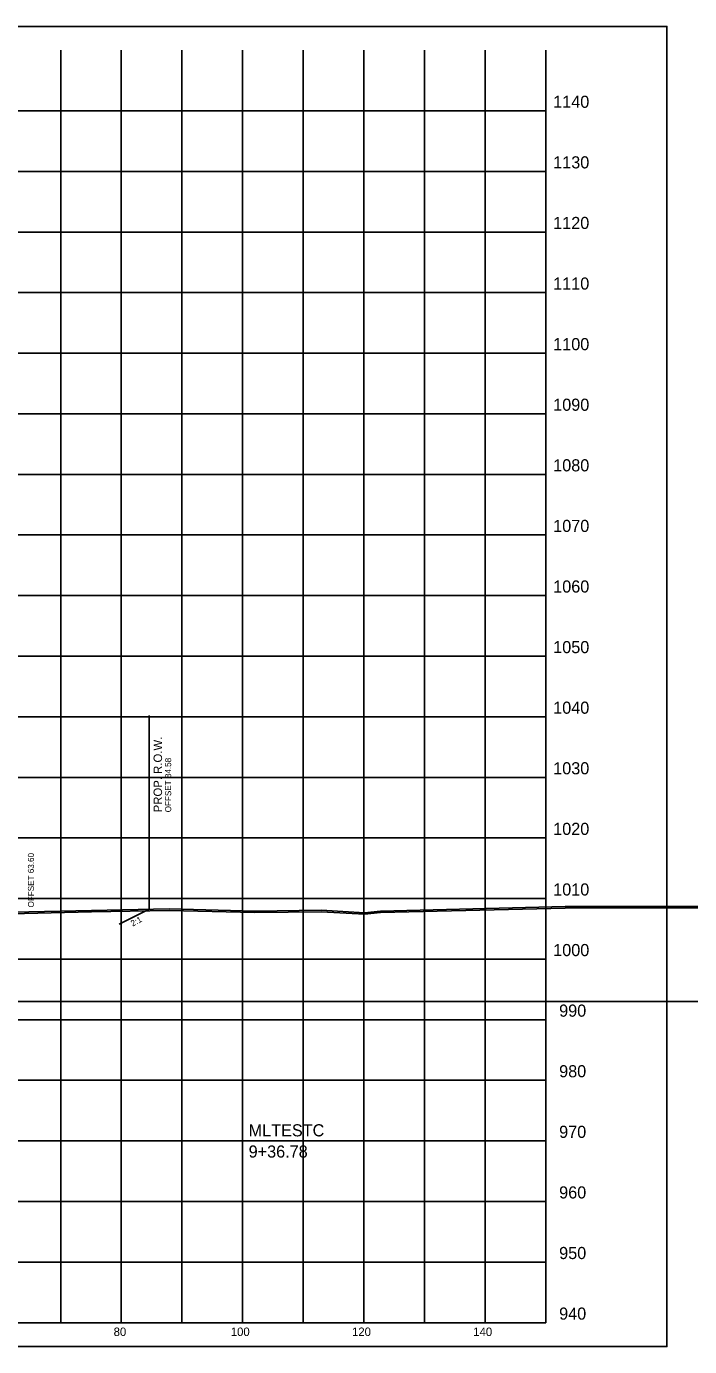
# Model space of a CAD drawing. Extents: x 1131015 to 1136271, y 133453 to 174329.
# Drawn here: x 1131404.8 to 1131514.2, y 159110.7 to 159328.6 of the extents above; entities that cross this region are included whole.
import ezdxf

# ---------------------------------------------------------------- set-up
doc = ezdxf.new("R2010")
doc.units = 0
for name, color, linetype in [('DESIGN - ROW - Right-of-Way and Easement Labels', 7, 'Continuous'), ('DESIGN - ROW - Right-of-Way Linework', 7, 'Continuous'), ('DESIGN - SCRATCH - User 1', 7, 'Continuous'), ('DESIGN - SHEET - Corner Text', 7, 'Continuous'), ('DESIGN - SHEET - Light Grid', 7, 'Continuous'), ('DESIGN - SHEET - Linework', 7, 'Continuous'), ('DESIGN - SHEET - Plot Shape', 7, 'Continuous'), ('DESIGN - TYPICAL - Slope Tie Text', 7, 'Continuous'), ('DESIGN - TYPICAL - Warning Text', 7, 'Continuous'), ('SURVEY - GROUND - Bottom of Topsoil Layer', 7, 'Continuous'), ('SURVEY - GROUND - Top of Ground', 7, 'Continuous')]:
    doc.layers.add(name, color=color, linetype=linetype)

msp = doc.modelspace()

# ---------------------------------------------------------------- linework, layer by layer
at = {"layer": 'DESIGN - ROW - Right-of-Way Linework'}
msp.add_line((1131425.03, 159182.89), (1131425.03, 159214.89), dxfattribs=at)
at = {"layer": 'DESIGN - SCRATCH - User 1'}
msp.add_line((1131420.09, 159180.42), (1131425.03, 159182.89), dxfattribs=at)
at = {"layer": 'DESIGN - SHEET - Light Grid'}
msp.add_line((1131340.46, 159167.66), (1131640.46, 159167.66), dxfattribs=at)
at = {"layer": 'DESIGN - SHEET - Linework'}
for p, q in [((1131410.46, 159114.66), (1131410.46, 159324.66)), ((1131420.46, 159114.66), (1131420.46, 159324.66)), ((1131430.46, 159114.66), (1131430.46, 159324.66)), ((1131440.46, 159114.66), (1131440.46, 159324.66)), ((1131450.46, 159114.66), (1131450.46, 159324.66)), ((1131460.46, 159114.66), (1131460.46, 159324.66)), ((1131470.46, 159114.66), (1131470.46, 159324.66)), ((1131480.46, 159114.66), (1131480.46, 159324.66)), ((1131190.46, 159314.66), (1131490.46, 159314.66)), ((1131190.46, 159304.66), (1131490.46, 159304.66)), ((1131190.46, 159294.66), (1131490.46, 159294.66)), ((1131190.46, 159284.66), (1131490.46, 159284.66)), ((1131190.46, 159274.66), (1131490.46, 159274.66)), ((1131190.46, 159264.66), (1131490.46, 159264.66)), ((1131190.46, 159254.66), (1131490.46, 159254.66)), ((1131190.46, 159244.66), (1131490.46, 159244.66)), ((1131190.46, 159234.66), (1131490.46, 159234.66)), ((1131190.46, 159224.66), (1131490.46, 159224.66)), ((1131190.46, 159214.66), (1131490.46, 159214.66)), ((1131190.46, 159204.66), (1131490.46, 159204.66)), ((1131190.46, 159194.66), (1131490.46, 159194.66)), ((1131190.46, 159184.66), (1131490.46, 159184.66)), ((1131190.46, 159174.66), (1131490.46, 159174.66)), ((1131190.46, 159164.66), (1131490.46, 159164.66)), ((1131190.46, 159154.66), (1131490.46, 159154.66)), ((1131190.46, 159144.66), (1131490.46, 159144.66)), ((1131190.46, 159134.66), (1131490.46, 159134.66)), ((1131190.46, 159124.66), (1131490.46, 159124.66))]:
    msp.add_line(p, q, dxfattribs=at)
msp.add_lwpolyline([(1131190.46, 159324.66), (1131190.46, 159114.66), (1131490.46, 159114.66), (1131490.46, 159324.66)], dxfattribs=at)
at = {"layer": 'DESIGN - SHEET - Plot Shape'}
msp.add_lwpolyline([(1131170.46, 159328.6), (1131510.46, 159328.6), (1131510.46, 159110.72), (1131170.46, 159110.72)], close=True, dxfattribs=at)
at = {"layer": 'SURVEY - GROUND - Bottom of Topsoil Layer'}
for p, q in [((1131493.65, 159183.07), (1131527.13, 159183.13)), ((1131399.96, 159182.09), (1131415.54, 159182.45)), ((1131415.54, 159182.45), (1131428.34, 159182.7)), ((1131428.34, 159182.7), (1131442.47, 159182.35)), ((1131442.47, 159182.35), (1131453.46, 159182.48)), ((1131453.46, 159182.48), (1131460.58, 159182.06)), ((1131460.58, 159182.06), (1131463.22, 159182.33)), ((1131463.22, 159182.33), (1131493.65, 159183.07))]:
    msp.add_line(p, q, dxfattribs=at)
at = {"layer": 'SURVEY - GROUND - Top of Ground'}
for p, q in [((1131463.22, 159182.58), (1131493.65, 159183.32)), ((1131493.65, 159183.32), (1131527.13, 159183.38)), ((1131399.96, 159182.34), (1131415.54, 159182.7)), ((1131415.54, 159182.7), (1131428.34, 159182.95)), ((1131428.34, 159182.95), (1131442.47, 159182.6)), ((1131442.47, 159182.6), (1131453.46, 159182.73)), ((1131453.46, 159182.73), (1131460.58, 159182.31)), ((1131460.58, 159182.31), (1131463.22, 159182.58))]:
    msp.add_line(p, q, dxfattribs=at)

# ---------------------------------------------------------------- texts
at = {"layer": 'DESIGN - ROW - Right-of-Way and Easement Labels'}
for s, height, p in [('PROP. R.O.W.', 1.4, (1131427.18, 159198.89)), ('OFFSET 84.58', 1, (1131428.68, 159198.89))]:
    msp.add_text(s, height=height, rotation=90, dxfattribs=at).set_placement(p)
at = {"layer": 'DESIGN - SCRATCH - User 1'}
msp.add_text('2:1', height=1, rotation=28.1289, dxfattribs=at).set_placement((1131422.33, 159180.02))
at = {"layer": 'DESIGN - SHEET - Corner Text'}
for s, height, p in [('1140', 2, (1131491.7, 159315.16)), ('1130', 2, (1131491.7, 159305.16)), ('1120', 2, (1131491.7, 159295.16)), ('1110', 2, (1131491.7, 159285.16)), ('1100', 2, (1131491.7, 159275.16)), ('1090', 2, (1131491.7, 159265.16)), ('1080', 2, (1131491.7, 159255.16)), ('1070', 2, (1131491.7, 159245.16)), ('1060', 2, (1131491.7, 159235.16)), ('1050', 2, (1131491.7, 159225.16)), ('1040', 2, (1131491.7, 159215.16)), ('1030', 2, (1131491.7, 159205.16)), ('1020', 2, (1131491.7, 159195.16)), ('1010', 2, (1131491.7, 159185.16)), ('1000', 2, (1131491.7, 159175.16)), ('990', 2, (1131492.68, 159165.16)), ('980', 2, (1131492.68, 159155.16)), ('970', 2, (1131492.68, 159145.16)), ('960', 2, (1131492.68, 159135.16)), ('950', 2, (1131492.68, 159125.16)), ('940', 2, (1131492.68, 159115.16)), ('80', 1.4, (1131419.19, 159112.46)), ('100', 1.4, (1131438.51, 159112.46)), ('120', 1.4, (1131458.51, 159112.46)), ('140', 1.4, (1131478.51, 159112.46))]:
    msp.add_text(s, height=height, dxfattribs=at).set_placement(p)
at = {"layer": 'DESIGN - TYPICAL - Slope Tie Text'}
msp.add_text('OFFSET 63.60', height=1, rotation=90, dxfattribs=at).set_placement((1131406.05, 159183.19))
at = {"layer": 'DESIGN - TYPICAL - Warning Text'}
for s, p in [('MLTESTC', (1131441.46, 159145.41)), ('9+36.78', (1131441.46, 159141.91))]:
    msp.add_text(s, height=2, dxfattribs=at).set_placement(p)

doc.saveas('drawing.dxf')
